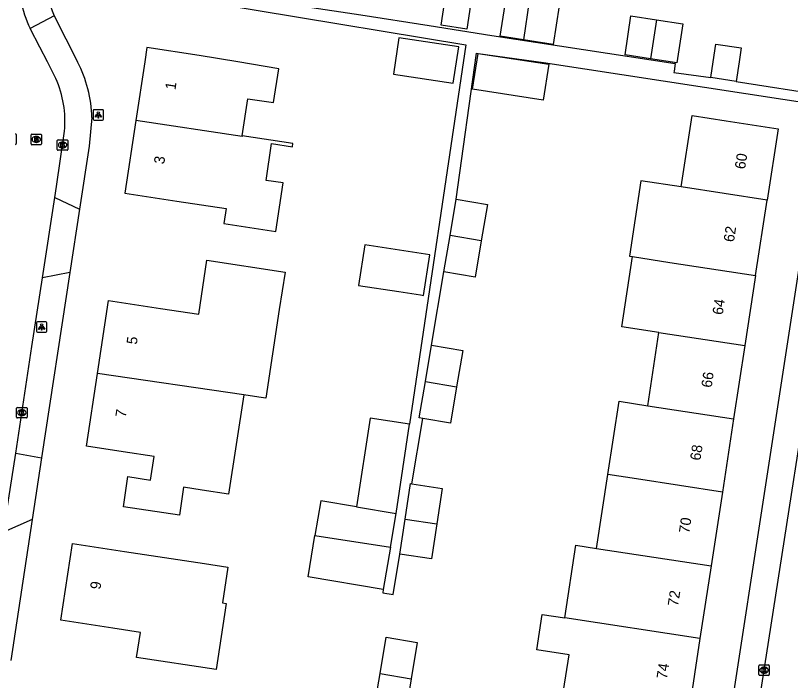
# Model space of a CAD drawing. Extents: x 161486 to 162249, y 379484 to 380829.
# Drawn here: x 161920.6 to 161994.2, y 380441.2 to 380504.4 of the extents above; entities that cross this region are included whole.
import ezdxf

# ---------------------------------------------------------------- set-up
doc = ezdxf.new("R2010")
doc.units = 0
for name, color, linetype in [('IMGEO_Kolk', 7, 'Continuous'), ('IMGEO_Lichtpunt', 7, 'Continuous'), ('IMGEO_Pand', 7, 'Continuous'), ('IMGEO_Pand_nummerreeks', 7, 'Continuous'), ('IMGEO_Rijbaan_lokaal_open', 7, 'Continuous'), ('IMGEO_Rioolput', 7, 'Continuous'), ('IMGEO_Voetpad_open', 7, 'Continuous')]:
    doc.layers.add(name, color=color, linetype=linetype)

msp = doc.modelspace()

# ---------------------------------------------------------------- linework, layer by layer
at = {"layer": 'IMGEO_Kolk'}
for p, q in [((161920.636, 380493.086), (161920.636, 380492.234)), ((161924.534, 380491.669), (161924.534, 380492.521)), ((161924.609, 380492.595), (161925.461, 380492.595)), ((161925.022, 380492.375), (161925.047, 380492.375)), ((161925.535, 380492.521), (161925.535, 380491.669)), ((161925.461, 380491.595), (161924.609, 380491.595)), ((161925.045, 380491.815), (161925.02, 380491.815)), ((161920.666, 380466.228), (161920.666, 380467.08)), ((161920.741, 380467.154), (161921.593, 380467.154)), ((161921.154, 380466.934), (161921.179, 380466.934)), ((161921.667, 380467.08), (161921.667, 380466.228)), ((161921.593, 380466.154), (161920.741, 380466.154)), ((161921.177, 380466.374), (161921.152, 380466.374)), ((161991.171, 380441.756), (161991.171, 380442.608)), ((161991.246, 380442.682), (161992.098, 380442.682)), ((161992.172, 380442.608), (161992.172, 380441.756)), ((161991.682, 380441.902), (161991.657, 380441.902)), ((161991.659, 380442.462), (161991.684, 380442.462)), ((161992.098, 380441.682), (161991.246, 380441.682))]:
    msp.add_line(p, q, dxfattribs=at)
for points in [[(161920.636, 380493.086), (161920.636, 380492.234)], [(161924.534, 380491.669), (161924.534, 380492.521)], [(161924.609, 380492.595), (161925.461, 380492.595)], [(161924.855, 380492.295), (161924.978, 380492.295), (161924.978, 380492.144), (161925.108, 380492.295), (161925.272, 380492.295), (161925.126, 380492.144), (161925.279, 380491.895), (161925.127, 380491.895), (161925.042, 380492.059), (161924.978, 380491.992), (161924.978, 380491.895), (161924.855, 380491.895), (161924.855, 380492.295)], [(161925.535, 380492.521), (161925.535, 380491.669)], [(161925.461, 380491.595), (161924.609, 380491.595)], [(161920.666, 380466.228), (161920.666, 380467.08)], [(161920.741, 380467.154), (161921.593, 380467.154)], [(161921.667, 380467.08), (161921.667, 380466.228)], [(161921.593, 380466.154), (161920.741, 380466.154)], [(161920.987, 380466.854), (161921.11, 380466.854), (161921.11, 380466.703), (161921.24, 380466.854), (161921.404, 380466.854), (161921.258, 380466.703), (161921.411, 380466.454), (161921.259, 380466.454), (161921.174, 380466.618), (161921.11, 380466.551), (161921.11, 380466.454), (161920.987, 380466.454), (161920.987, 380466.854)], [(161991.171, 380441.756), (161991.171, 380442.608)], [(161991.246, 380442.682), (161992.098, 380442.682)], [(161992.172, 380442.608), (161992.172, 380441.756)], [(161991.492, 380442.382), (161991.615, 380442.382), (161991.615, 380442.231), (161991.745, 380442.382), (161991.909, 380442.382), (161991.763, 380442.231), (161991.916, 380441.982), (161991.764, 380441.982), (161991.679, 380442.146), (161991.615, 380442.079), (161991.615, 380441.982), (161991.492, 380441.982), (161991.492, 380442.382)], [(161992.098, 380441.682), (161991.246, 380441.682)]]:
    msp.add_lwpolyline(points, dxfattribs=at)
for centre, start, end in [((161920.56, 380493.084), 1.55205, 88.44795), ((161920.56, 380493.084), 1.55205, 88.44795), ((161920.56, 380492.236), 271.55205, 358.44795), ((161920.56, 380492.236), 271.55205, 358.44795), ((161924.611, 380492.519), 91.55205, 178.44795), ((161924.611, 380492.519), 91.55205, 178.44795), ((161925.459, 380492.519), 1.55205, 88.44795), ((161925.459, 380492.519), 1.55205, 88.44795), ((161924.611, 380491.671), 181.55205, 268.44795), ((161924.611, 380491.671), 181.55205, 268.44795), ((161925.459, 380491.671), 271.55205, 358.44795), ((161925.459, 380491.671), 271.55205, 358.44795), ((161920.743, 380467.078), 91.55205, 178.44795), ((161920.743, 380467.078), 91.55205, 178.44795), ((161921.591, 380467.078), 1.55205, 88.44795), ((161921.591, 380467.078), 1.55205, 88.44795), ((161920.743, 380466.23), 181.55205, 268.44795), ((161920.743, 380466.23), 181.55205, 268.44795), ((161921.591, 380466.23), 271.55205, 358.44795), ((161921.591, 380466.23), 271.55205, 358.44795), ((161991.248, 380442.606), 91.55205, 178.44795), ((161991.248, 380442.606), 91.55205, 178.44795), ((161992.096, 380442.606), 1.55205, 88.44795), ((161992.096, 380442.606), 1.55205, 88.44795), ((161991.248, 380441.758), 181.55205, 268.44795), ((161991.248, 380441.758), 181.55205, 268.44795), ((161992.096, 380441.758), 271.55205, 358.44795), ((161992.096, 380441.758), 271.55205, 358.44795)]:
    msp.add_arc(centre, 0.0765, start, end, dxfattribs=at)
for centre, major_axis, ratio, start_param, end_param in [((161925.021, 380492.095), (-0.387, 0.002), 0.722429, 4.712389, 7.853982), ((161925.046, 380492.095), (-0.39, 0.002), 0.717154, 1.570796, 4.712389), ((161921.153, 380466.654), (-0.387, 0.002), 0.722429, 4.712389, 7.853982), ((161921.178, 380466.654), (-0.39, 0.002), 0.717154, 1.570796, 4.712389), ((161991.658, 380442.182), (-0.387, 0.002), 0.722429, 4.712389, 7.853982), ((161991.683, 380442.182), (-0.39, 0.002), 0.717154, 1.570796, 4.712389)]:
    msp.add_ellipse(centre, major_axis=major_axis, ratio=ratio, start_param=start_param, end_param=end_param, dxfattribs=at)
at = {"layer": 'IMGEO_Lichtpunt'}
for p, q in [((161927.929, 380495.365), (161927.929, 380494.558)), ((161927.929, 380495.365), (161927.929, 380494.558)), ((161928.831, 380495.46), (161928.023, 380495.46)), ((161928.831, 380495.46), (161928.023, 380495.46)), ((161928.925, 380494.558), (161928.925, 380495.365)), ((161928.925, 380494.558), (161928.925, 380495.365)), ((161928.023, 380494.464), (161928.831, 380494.464)), ((161928.023, 380494.464), (161928.831, 380494.464)), ((161922.547, 380475.204), (161922.547, 380474.397)), ((161922.547, 380475.204), (161922.547, 380474.397)), ((161923.449, 380475.299), (161922.641, 380475.299)), ((161923.449, 380475.299), (161922.641, 380475.299)), ((161923.543, 380474.397), (161923.543, 380475.204)), ((161923.543, 380474.397), (161923.543, 380475.204)), ((161922.641, 380474.303), (161923.449, 380474.303)), ((161922.641, 380474.303), (161923.449, 380474.303))]:
    msp.add_line(p, q, dxfattribs=at)
for points in [[(161928.303, 380495.029), (161928.342, 380495.001), (161928.154, 380494.739), (161928.116, 380494.766), (161928.303, 380495.029)], [(161928.405, 380494.981), (161928.452, 380494.981), (161928.452, 380494.659), (161928.405, 380494.659), (161928.405, 380494.981)], [(161928.515, 380495.001), (161928.553, 380495.028), (161928.74, 380494.766), (161928.701, 380494.738), (161928.515, 380495.001)], [(161922.921, 380474.868), (161922.96, 380474.84), (161922.772, 380474.578), (161922.734, 380474.605), (161922.921, 380474.868)], [(161923.023, 380474.82), (161923.07, 380474.82), (161923.07, 380474.498), (161923.023, 380474.498), (161923.023, 380474.82)], [(161923.133, 380474.84), (161923.171, 380474.867), (161923.358, 380474.605), (161923.319, 380474.577), (161923.133, 380474.84)]]:
    msp.add_lwpolyline(points, dxfattribs=at)
for centre in [(161928.428, 380495.163), (161923.046, 380475.002)]:
    msp.add_circle(centre, 0.0994, dxfattribs=at)
for centre, start, end in [((161928.023, 380495.365), 90, 180), ((161928.023, 380495.365), 90, 180), ((161928.831, 380495.365), 0, 90), ((161928.831, 380495.365), 0, 90), ((161928.023, 380494.558), 180, 270), ((161928.023, 380494.558), 180, 270), ((161928.831, 380494.558), 270, 0), ((161928.831, 380494.558), 270, 360), ((161922.641, 380475.204), 90, 180), ((161922.641, 380475.204), 90, 180), ((161923.449, 380475.204), 0, 90), ((161923.449, 380475.204), 0, 90), ((161922.641, 380474.397), 180, 270), ((161922.641, 380474.397), 180, 270), ((161923.449, 380474.397), 270, 0), ((161923.449, 380474.397), 270, 360)]:
    msp.add_arc(centre, 0.0946, start, end, dxfattribs=at)
at = {"layer": 'IMGEO_Pand'}
for points in [[(161963.981, 380506.714), (161963.444, 380503.125), (161961.01, 380503.488), (161961.546, 380507.078), (161963.981, 380506.714)], [(161968.81, 380502.1), (161966.611, 380502.438), (161967.175, 380506.1), (161969.373, 380505.762)], [(161969.373, 380505.762), (161972.204, 380505.327), (161971.64, 380501.664), (161968.81, 380502.1)], [(161969.373, 380505.762), (161968.81, 380502.1)], [(161980.896, 380500.292), (161978.464, 380500.666), (161979.033, 380504.364), (161981.465, 380503.99)], [(161981.465, 380503.99), (161983.959, 380503.606), (161983.39, 380499.908), (161980.896, 380500.292)], [(161981.465, 380503.99), (161980.896, 380500.292)], [(161962.668, 380501.438), (161956.982, 380502.274), (161956.478, 380498.844), (161962.135, 380497.974), (161962.668, 380501.438)], [(161986.607, 380498.522), (161986.833, 380500), (161987.093, 380501.694), (161989.505, 380501.325), (161989.302, 380500), (161989.019, 380498.153)], [(161942.11, 380492.976), (161942.647, 380496.498), (161945.076, 380496.128), (161945.567, 380499.354), (161941.67, 380500), (161937.997, 380500.609), (161933.053, 380501.359), (161932.847, 380500), (161932.004, 380494.443)], [(161964.501, 380500.811), (161971.216, 380499.778), (161970.693, 380496.377), (161963.978, 380497.41), (161964.501, 380500.811)], [(161989.019, 380498.153), (161986.607, 380498.522)], [(161983.806, 380488.11), (161984.848, 380494.904), (161988.071, 380494.41), (161993.013, 380493.653), (161991.971, 380486.858)], [(161932.004, 380494.443), (161930.954, 380487.524), (161935.898, 380486.771), (161940.583, 380486.058), (161940.366, 380484.634), (161945.28, 380483.886), (161945.981, 380488.493), (161944.36, 380488.74), (161944.891, 380492.229), (161946.869, 380491.928), (161946.917, 380492.245), (161942.11, 380492.976)], [(161942.11, 380492.976), (161942.1, 380492.908), (161932.004, 380494.443)], [(161983.806, 380488.11), (161979.976, 380488.697), (161978.878, 380481.534), (161979.179, 380481.488)], [(161991.971, 380486.858), (161983.806, 380488.11)], [(161961.848, 380483.497), (161962.43, 380486.949)], [(161962.43, 380486.949), (161965.388, 380486.451), (161964.807, 380482.999)], [(161990.873, 380479.695), (161991.971, 380486.858)], [(161961.267, 380480.046), (161961.848, 380483.497)], [(161964.807, 380482.999), (161961.848, 380483.497)], [(161956.983, 380478.163), (161959.05, 380477.848), (161959.327, 380477.806), (161959.915, 380481.67), (161953.739, 380482.61), (161953.151, 380478.746), (161956.983, 380478.163)], [(161964.807, 380482.999), (161964.226, 380479.548), (161961.267, 380480.046)], [(161928.353, 380470.39), (161929.408, 380477.315), (161934.352, 380476.562), (161937.97, 380476.011), (161938.754, 380481.152), (161946.168, 380480.022), (161945.625, 380476.454), (161944.345, 380468.045), (161943.694, 380468.144), (161942.247, 380468.364)], [(161981.688, 380474.288), (161978.158, 380474.829), (161979.179, 380481.488)], [(161979.179, 380481.488), (161982.708, 380480.947), (161990.873, 380479.695)], [(161990.873, 380479.695), (161989.853, 380473.036)], [(161980.62, 380467.323), (161981.688, 380474.288)], [(161981.688, 380474.288), (161989.853, 380473.036)], [(161959.506, 380469.615), (161960.087, 380473.066)], [(161960.087, 380473.066), (161963.046, 380472.568), (161962.465, 380469.117)], [(161989.853, 380473.036), (161988.785, 380466.071)], [(161942.247, 380468.364), (161940.81, 380458.921), (161938.309, 380459.302), (161936.533, 380459.572), (161936.128, 380456.909), (161930.812, 380457.717), (161931.247, 380460.578), (161933.395, 380460.251), (161933.735, 380462.485), (161930.789, 380462.934), (161927.299, 380463.465), (161928.353, 380470.39)], [(161942.247, 380468.364), (161928.353, 380470.39)], [(161959.246, 380466.109), (161958.925, 380466.163), (161959.506, 380469.615)], [(161962.465, 380469.117), (161961.884, 380465.665), (161959.246, 380466.109)], [(161959.506, 380469.615), (161962.465, 380469.117)], [(161976.831, 380460.778), (161977.898, 380467.74), (161980.62, 380467.323)], [(161980.62, 380467.323), (161988.785, 380466.071)], [(161958.004, 380465.551), (161954.247, 380466.123), (161952.966, 380457.708)], [(161956.715, 380457.079), (161958.004, 380465.551)], [(161988.785, 380466.071), (161987.718, 380459.109)], [(161975.755, 380453.763), (161976.831, 380460.778)], [(161987.718, 380459.109), (161979.552, 380460.361), (161976.831, 380460.778)], [(161957.583, 380456.547), (161958.095, 380459.917), (161958.201, 380459.901)], [(161958.201, 380459.901), (161961.093, 380459.461), (161960.579, 380456.088)], [(161987.718, 380459.109), (161986.642, 380452.095)], [(161952.966, 380457.708), (161949.566, 380458.278), (161949.013, 380454.981)], [(161952.966, 380457.708), (161956.715, 380457.079)], [(161956.179, 380453.882), (161956.715, 380457.079)], [(161957.075, 380453.209), (161957.583, 380456.547)], [(161960.579, 380456.088), (161960.072, 380452.753), (161957.075, 380453.209)], [(161957.583, 380456.547), (161960.579, 380456.088)], [(161955.501, 380449.842), (161948.352, 380451.041), (161949.013, 380454.981)], [(161949.013, 380454.981), (161956.179, 380453.882)], [(161940.212, 380448.585), (161940.588, 380448.528), (161939.632, 380442.245), (161932.069, 380443.396), (161932.43, 380445.769), (161929.811, 380446.167), (161924.867, 380446.92), (161925.98, 380454.228), (161930.924, 380453.475), (161938.516, 380452.319), (161940.729, 380451.982), (161940.212, 380448.585)], [(161956.179, 380453.882), (161955.501, 380449.842)], [(161972.74, 380447.152), (161973.799, 380454.063), (161975.755, 380453.763)], [(161975.755, 380453.763), (161986.642, 380452.095)], [(161986.642, 380452.095), (161985.583, 380445.183)], [(161976.382, 380439.675), (161972.627, 380440.25), (161973.145, 380443.63), (161970.08, 380444.1), (161970.598, 380447.48), (161972.74, 380447.152)], [(161985.583, 380445.183), (161972.74, 380447.152)], [(161955.193, 380441.865), (161955.774, 380445.317), (161958.733, 380444.819), (161958.152, 380441.367)], [(161985.583, 380445.183), (161984.547, 380438.423)], [(161958.152, 380441.367), (161957.571, 380437.916), (161954.612, 380438.414), (161955.193, 380441.865)], [(161955.193, 380441.865), (161958.152, 380441.367)]]:
    msp.add_lwpolyline(points, dxfattribs=at)
at = {"layer": 'IMGEO_Rijbaan_lokaal_open'}
for points in [[(161924.405, 380498.42), (161923.6, 380500), (161922.882, 380501.409), (161921.962, 380503.184)], [(161924.297, 380487.105), (161924.459, 380488.164), (161925.228, 380493.427)], [(161990.029, 380431.608), (161999.112, 380490.027), (161999.389, 380490.794), (161999.789, 380491.531), (162000, 380492.002), (162000.066, 380492.294)], [(161923.124, 380479.46), (161924.297, 380487.105)], [(161920.58, 380462.821), (161922.128, 380472.962), (161923.124, 380479.46)], [(161919.434, 380455.31), (161920.58, 380462.821)]]:
    msp.add_lwpolyline(points, dxfattribs=at)
for centre, radius, start, end in [((161930.315, 380507.442), 9.376, 172.86193, 207.01056), ((161914.905, 380494.29), 10.359, 355.22222, 23.49767)]:
    msp.add_arc(centre, radius, start, end, dxfattribs=at)
at = {"layer": 'IMGEO_Rioolput'}
for p, q in [((161922.035, 380492.206), (161922.035, 380493.058)), ((161922.11, 380493.132), (161922.962, 380493.132)), ((161922.523, 380492.912), (161922.548, 380492.912)), ((161923.036, 380493.058), (161923.036, 380492.206)), ((161922.962, 380492.132), (161922.11, 380492.132)), ((161922.546, 380492.352), (161922.521, 380492.352))]:
    msp.add_line(p, q, dxfattribs=at)
for points in [[(161922.035, 380492.206), (161922.035, 380493.058)], [(161922.11, 380493.132), (161922.962, 380493.132)], [(161922.624, 380492.83), (161922.372, 380492.832), (161922.372, 380492.432)], [(161922.55, 380492.751), (161922.496, 380492.751), (161922.496, 380492.67)], [(161922.496, 380492.67), (161922.548, 380492.67)], [(161923.036, 380493.058), (161923.036, 380492.206)], [(161922.962, 380492.132), (161922.11, 380492.132)], [(161922.372, 380492.432), (161922.496, 380492.432), (161922.496, 380492.594), (161922.507, 380492.594)], [(161922.554, 380492.565), (161922.625, 380492.432), (161922.765, 380492.432), (161922.7, 380492.558)]]:
    msp.add_lwpolyline(points, dxfattribs=at)
for centre, radius, start, end in [((161922.112, 380493.056), 0.0765, 91.55205, 178.44795), ((161922.112, 380493.056), 0.0765, 91.55205, 178.44795), ((161922.532, 380492.859), 0.19, 274.7715, 282.96867), ((161922.556, 380492.655), 0.0964, 77.00612, 93.18647), ((161922.57, 380492.712), 0.0378, 276.66336, 79.67722), ((161922.623, 380492.72), 0.109, 350.36119, 89.41601), ((161922.621, 380492.72), 0.112, 277.58423, 350.98172), ((161922.96, 380493.056), 0.0765, 1.55205, 88.44795), ((161922.96, 380493.056), 0.0765, 1.55205, 88.44795), ((161922.112, 380492.208), 0.0765, 181.55205, 268.44795), ((161922.112, 380492.208), 0.0765, 181.55205, 268.44795), ((161922.506, 380492.541), 0.0533, 26.02933, 88.69889), ((161922.605, 380492.505), 0.108, 29.51342, 73.79051), ((161922.96, 380492.208), 0.0765, 271.55205, 358.44795), ((161922.96, 380492.208), 0.0765, 271.55205, 358.44795)]:
    msp.add_arc(centre, radius, start, end, dxfattribs=at)
for centre, major_axis, ratio, start_param, end_param in [((161922.522, 380492.632), (-0.387, 0.002), 0.722429, 4.712389, 7.853982), ((161922.547, 380492.632), (-0.39, 0.002), 0.717154, 1.570796, 4.712389)]:
    msp.add_ellipse(centre, major_axis=major_axis, ratio=ratio, start_param=start_param, end_param=end_param, dxfattribs=at)
at = {"layer": 'IMGEO_Voetpad_open'}
for points in [[(161923.518, 380508.257), (161963.35, 380501.629), (161958.004, 380465.551)], [(161942.146, 380506.198), (161953.363, 380504.486), (161959.871, 380503.456), (161965.827, 380502.514), (161983.214, 380499.84), (161983.127, 380499.132), (161983.106, 380498.993), (161986.607, 380498.522)], [(161924.246, 380504.377), (161921.962, 380503.184)], [(161924.246, 380504.377), (161926.466, 380500)], [(161962.43, 380486.949), (161964.341, 380500.833), (161964.501, 380500.811)], [(161964.501, 380500.811), (161970.721, 380499.955), (161997.393, 380495.855)], [(161989.019, 380498.153), (161997.539, 380496.804)], [(161982.918, 380401.702), (161997.393, 380495.855)], [(161927.815, 380494.701), (161927.546, 380491.983), (161926.64, 380486.015)], [(161924.297, 380487.105), (161926.64, 380486.015)], [(161926.64, 380486.015), (161925.725, 380479.996)], [(161925.725, 380479.996), (161923.046, 380462.355)], [(161925.725, 380479.996), (161923.124, 380479.46)], [(161960.087, 380473.066), (161961.267, 380480.046)], [(161958.201, 380459.901), (161959.246, 380466.109)], [(161920.58, 380462.821), (161923.046, 380462.355)], [(161923.046, 380462.355), (161922.159, 380456.515)], [(161922.159, 380456.515), (161919.434, 380455.31)], [(161922.159, 380456.515), (161920.124, 380443.114)], [(161955.501, 380449.842), (161955.449, 380449.532), (161956.428, 380449.367), (161957.075, 380453.209)]]:
    msp.add_lwpolyline(points, dxfattribs=at)
for centre, radius, start, end in [((161932.162, 380507.871), 8.652, 177.43994, 203.81364), ((161915.61, 380494.415), 12.208, 1.34136, 27.22416)]:
    msp.add_arc(centre, radius, start, end, dxfattribs=at)

# ---------------------------------------------------------------- texts
at = {"layer": 'IMGEO_Pand_nummerreeks'}
for s, rotation, p in [('1', 81.37147, (161935.754, 380497.299)), ('60', 81.28479, (161989.867, 380489.759)), ('3', 81.37147, (161934.683, 380490.235)), ('62', 81.28552, (161988.804, 380482.83)), ('64', 81.28479, (161987.744, 380475.909)), ('5', 81.34282, (161932.082, 380473.086)), ('66', 81.28479, (161986.683, 380468.985)), ('7', 81.34282, (161931.027, 380466.161)), ('68', 81.28479, (161985.621, 380462.064)), ('70', 81.28479, (161984.56, 380455.141)), ('9', 81.34046, (161928.624, 380449.808)), ('72', 81.28479, (161983.498, 380448.211)), ('74', 81.28552, (161982.437, 380441.292))]:
    msp.add_text(s, height=1, rotation=rotation, dxfattribs=at).set_placement(p)

doc.saveas('drawing.dxf')
